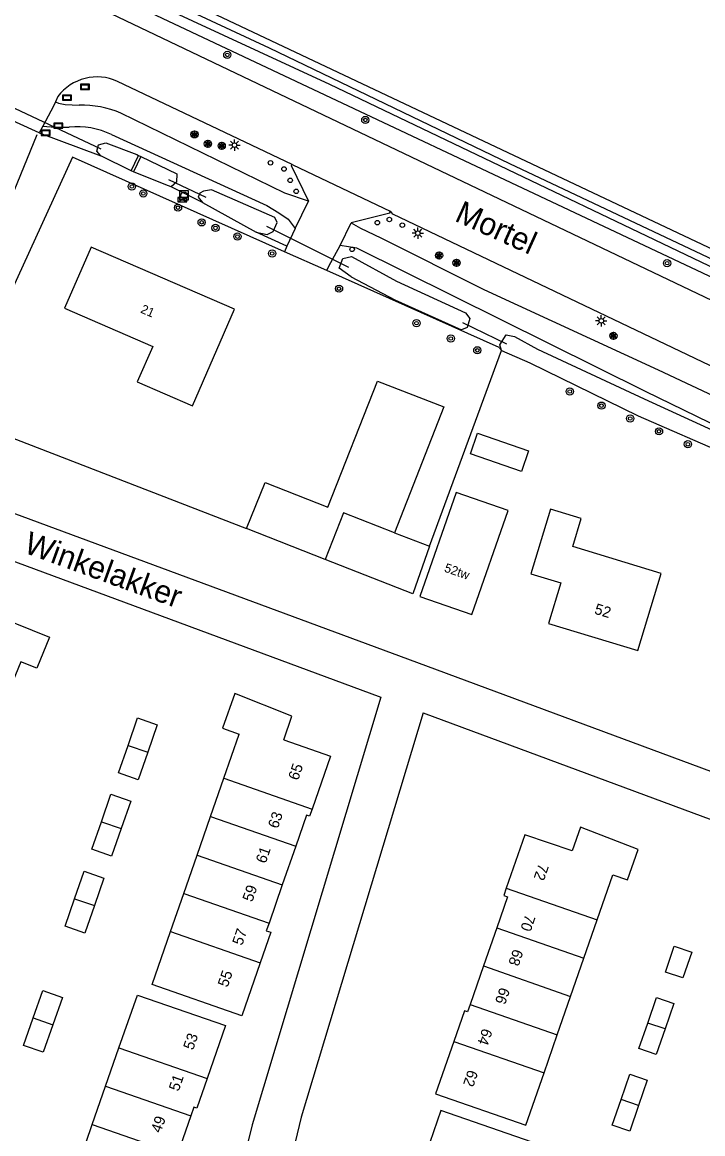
# Model space of a CAD drawing. Extents: x 136000 to 141014, y 402000 to 403500.
# Drawn here: x 139031.2 to 139106.7, y 402863.9 to 402987.2 of the extents above; entities that cross this region are included whole.
import ezdxf

# ---------------------------------------------------------------- set-up
doc = ezdxf.new("R2010")
doc.units = 0
for name, color, linetype in [('gg-afsc-hekwerk', 7, 'Continuous'), ('gg-anno-huisnummerreeks BGT', 7, 'Continuous'), ('gg-anno-openbare ruimte label', 7, 'Continuous'), ('gg-bbg-bijgebouw', 7, 'Continuous'), ('gg-bbg-gedigitaliseerde bebouwing', 7, 'Continuous'), ('gg-bbg-hoofdgebouw', 7, 'Continuous'), ('gg-bbg-luifel en loopbrug', 7, 'Continuous'), ('gg-bbg-tussenscheiding', 7, 'Continuous'), ('gg-knt-onverhard', 7, 'Continuous'), ('gg-knt-plantopografie kant verharding', 7, 'Continuous'), ('gg-knt-verharding', 7, 'Continuous'), ('gg-kntw-bovenkant insteek waterloop', 7, 'Continuous'), ('gg-kntw-waterlijn', 7, 'Continuous'), ('gg-kwrk-duiker nz buis', 7, 'Continuous'), ('gg-kwrk-stuw', 7, 'Continuous'), ('gt-anno-plantopografie huisnummer', 7, 'Continuous'), ('gt-bbg-plantopografie pand', 7, 'Continuous'), ('gt-bbg-plantopografie tussenscheiding', 7, 'Continuous'), ('gt-grn-vlakafsluiter', 7, 'Continuous'), ('gt-symb-boom', 7, 'Continuous'), ('gt-symb-lichtmast', 7, 'Continuous'), ('gt-symb-paal', 7, 'Continuous'), ('gt-symb-rioolkast', 7, 'Continuous'), ('gt-symb-rioolschacht', 7, 'Continuous'), ('gt-symb-solitaire heester', 7, 'Continuous'), ('gt-symb-verkeersbord', 7, 'Continuous')]:
    doc.layers.add(name, color=color, linetype=linetype)

# ---------------------------------------------------------------- blocks, each defined once
blk = doc.blocks.new('gt0-BOOM')
at = {"layer": 'gt-symb-boom'}
for radius in [0.4, 0.2]:
    blk.add_circle((0, 0), radius, dxfattribs=at)
blk = doc.blocks.new('gt0-RKAST')
at = {"layer": 'gt-symb-rioolkast'}
for p, q in [((-0.5, -0.25), (0.5, 0.25)), ((-0.5, 0.25), (0.5, -0.25))]:
    blk.add_line(p, q, dxfattribs=at)
blk.add_lwpolyline([(0.5, 0.25), (-0.5, 0.25), (-0.5, -0.25), (0.5, -0.25)], close=True, dxfattribs=at)
blk = doc.blocks.new('gt0-RS')
at = {"layer": 'gt-symb-rioolschacht'}
blk.add_lwpolyline([(-0.5, -0.5), (0.5, -0.5), (0.5, 0.5), (-0.5, 0.5)], close=True, dxfattribs=at)
blk.add_circle((0, 0), 0.375, dxfattribs=at)
blk = doc.blocks.new('gt0-VBORD')
at = {"layer": 'gt-symb-verkeersbord'}
blk.add_lwpolyline([(-0.5, 0.29), (-0.5, -0.29), (0.5, -0.29), (0.5, 0.29), (-0.5, 0.29)], dxfattribs=at)
blk.add_lwpolyline([(-0.42, -0.21), (0.42, -0.21), (0.42, 0.21), (-0.42, 0.21)], close=True, dxfattribs=at)
blk = doc.blocks.new('gt0-SH')
at = {"layer": 'gt-symb-solitaire heester'}
blk.add_circle((0, 0), 0.4, dxfattribs=at)
for centre, start, end in [((-0.35, 0.2), 270, 30), ((-0.35, -0.2), 330, 90), ((0, 0.4), 210, 330), ((0.35, 0.2), 150, 270), ((0.35, -0.2), 90, 210), ((0, -0.4), 30, 150)]:
    blk.add_arc(centre, 0.4, start, end, dxfattribs=at)
blk = doc.blocks.new('gt0-LMAST')
at = {"layer": 'gt-symb-lichtmast'}
for p, q in [((-0.18, 0.17), (-0.45, 0.44)), ((0, 0.25), (0, 0.62)), ((0.17, 0.17), (0.44, 0.44)), ((-0.25, 0), (-0.63, 0)), ((-0.18, -0.18), (-0.45, -0.45)), ((0, -0.25), (0, -0.63)), ((0.44, -0.45), (0.17, -0.18)), ((0.25, 0), (0.62, 0))]:
    blk.add_line(p, q, dxfattribs=at)
blk.add_circle((0, 0), 0.25, dxfattribs=at)
blk = doc.blocks.new('gt0-PAAL')
at = {"layer": 'gt-symb-paal'}
blk.add_circle((0, 0), 0.25, dxfattribs=at)

msp = doc.modelspace()

# ---------------------------------------------------------------- linework, layer by layer
at = {"layer": 'gg-afsc-hekwerk'}
for p, q in [((139064.99, 402959.66), (139060.3, 402961.75)), ((139084.11, 402951.14), (139064.99, 402959.66))]:
    msp.add_line(p, q, dxfattribs=at)
msp.add_lwpolyline([(139060.3, 402961.75), (139036.77, 402972.25), (139023.66, 402943.6), (139056.09, 402931.03)], dxfattribs=at)
at = {"layer": 'gg-bbg-bijgebouw'}
for p, q in [((139072.51, 402930.55), (139076.4, 402929.08)), ((139103.52, 402878.35), (139102.54, 402875.51)), ((139100.57, 402869.84), (139099.59, 402867))]:
    msp.add_line(p, q, dxfattribs=at)
for points in [[(139087.38, 402939.68), (139086.6, 402937.39), (139080.93, 402939.35), (139081.71, 402941.63), (139087.38, 402939.68)], [(139072.51, 402930.55), (139066.85, 402932.78), (139064.81, 402927.61)], [(139076.4, 402929.08), (139074.54, 402923.8), (139064.81, 402927.61)], [(139105.49, 402884.04), (139104.51, 402881.17), (139102.58, 402881.83), (139103.56, 402884.7), (139105.49, 402884.04)], [(139100.61, 402876.17), (139101.59, 402879.02), (139103.52, 402878.35)], [(139102.54, 402875.51), (139101.55, 402872.66), (139099.62, 402873.33), (139100.61, 402876.17)], [(139097.66, 402867.67), (139098.64, 402870.51), (139100.57, 402869.84)], [(139099.59, 402867), (139098.61, 402864.16), (139096.68, 402864.83), (139097.66, 402867.67)]]:
    msp.add_lwpolyline(points, dxfattribs=at)
at = {"layer": 'gg-bbg-gedigitaliseerde bebouwing'}
msp.add_lwpolyline([(139038.84, 402962.26), (139035.91, 402955.49), (139045.68, 402951.25), (139043.97, 402947.32), (139050.11, 402944.65), (139054.76, 402955.4)], dxfattribs=at)
at = {"layer": 'gg-bbg-hoofdgebouw'}
msp.add_line((139054.76, 402955.4), (139038.84, 402962.26), dxfattribs=at)
msp.add_lwpolyline([(139075.32, 402923.49), (139081.08, 402921.49), (139085.11, 402933.04), (139079.36, 402935.05), (139075.32, 402923.49)], dxfattribs=at)
at = {"layer": 'gg-bbg-luifel en loopbrug'}
msp.add_line((139064.81, 402927.61), (139056.09, 402931.03), dxfattribs=at)
msp.add_lwpolyline([(139056.09, 402931.03), (139058.15, 402936.15), (139065.12, 402933.42), (139070.62, 402947.38), (139077.98, 402944.53), (139072.51, 402930.55)], dxfattribs=at)
at = {"layer": 'gg-bbg-tussenscheiding'}
for p, q in [((139102.54, 402875.51), (139100.61, 402876.17)), ((139099.59, 402867), (139097.66, 402867.67))]:
    msp.add_line(p, q, dxfattribs=at)
at = {"layer": 'gg-knt-onverhard'}
for points in [[(139034.9, 402978.4), (139035.23, 402978.26), (139035.96, 402978.09), (139037.52, 402978.02)], [(139062.96, 402967.38), (139060.36, 402968.24), (139042.16, 402977.13)], [(139033.49, 402975.69), (139034.84, 402975.57), (139036.42, 402975.58)], [(139041.1, 402974.76), (139058.35, 402966.89), (139059.68, 402966.08), (139060.71, 402965.38), (139061.49, 402964.33)], [(139067.7, 402964.96), (139068.75, 402964.37), (139070.98, 402963.29), (139082.43, 402957.56), (139101.76, 402948.65), (139120.25, 402939.96)], [(139118.91, 402937.22), (139100.37, 402946.24), (139068.35, 402962.17), (139066.47, 402962.45)]]:
    msp.add_lwpolyline(points, dxfattribs=at)
for centre, radius, start, end in [((139037.87, 402967.2), 10.82, 66.6309, 91.8346), ((139037.35, 402967.06), 8.57, 64.0058, 96.1809)]:
    msp.add_arc(centre, radius, start, end, dxfattribs=at)
at = {"layer": 'gg-knt-plantopografie kant verharding'}
for p, q in [((139032.82, 402974.74), (139017.57, 402937.45)), ((139017.57, 402937.45), (139074.94, 402916.2)), ((139015.55, 402932.87), (139071, 402912.33)), ((139071, 402912.33), (139056.7, 402864.87)), ((139075.69, 402910.59), (139062.17, 402865.71)), ((139056.7, 402864.87), (139042.22, 402806.11)), ((139062.17, 402865.71), (139047.2, 402804.53))]:
    msp.add_line(p, q, dxfattribs=at)
for points in [[(139074.94, 402916.2), (139149.1, 402888.72), (139151.27, 402881.67), (139142.79, 402858.59)], [(139075.69, 402910.59), (139145.05, 402884.89), (139145.99, 402881.81), (139138.4, 402861.15)]]:
    msp.add_lwpolyline(points, dxfattribs=at)
at = {"layer": 'gg-knt-verharding'}
for p, q in [((139061.15, 402971.44), (139041.79, 402980.66)), ((139035.16, 402978.99), (139034.9, 402978.4)), ((139033.09, 402974.95), (139028.24, 402977.14)), ((139033.49, 402975.69), (139033.09, 402974.95)), ((139061.15, 402971.44), (139072.09, 402966.22)), ((139061.49, 402964.33), (139062.96, 402967.38)), ((139066.47, 402962.45), (139067.7, 402964.96)), ((139061.49, 402964.33), (139060.58, 402962.36)), ((139060.58, 402962.36), (139060.3, 402961.75)), ((139065.24, 402960.14), (139066.47, 402962.45)), ((139064.99, 402959.66), (139065.24, 402960.14))]:
    msp.add_line(p, q, dxfattribs=at)
for points in [[(139132.14, 402944.7), (139037.82, 402989.76), (139037.74, 402989.68), (139037.62, 402989.72)], [(139034.9, 402978.4), (139034.68, 402977.9), (139033.49, 402975.69)], [(139061.15, 402971.44), (139061.03, 402971.31), (139062.96, 402967.38)], [(139072.09, 402966.22), (139071.96, 402966.17), (139072, 402966.05), (139067.7, 402964.96)], [(139134.07, 402936.01), (139123.86, 402941.33), (139072.34, 402965.91), (139072.09, 402966.22)]]:
    msp.add_lwpolyline(points, dxfattribs=at)
msp.add_arc((139039.5, 402975.73), 5.43, 65.1075, 143.087, dxfattribs=at)
at = {"layer": 'gg-kntw-bovenkant insteek waterloop'}
for p, q in [((139043.28, 402970.74), (139039.91, 402972.39)), ((139051.22, 402967.21), (139057.16, 402963.93))]:
    msp.add_line(p, q, dxfattribs=at)
for points in [[(139038.64, 402994.74), (139037.97, 402994.48), (139037.33, 402993.15), (139037.71, 402991.98), (139115.71, 402955.15), (139131.46, 402947.56), (139133.35, 402946.5), (139134.48, 402946.72), (139135.19, 402948.18), (139134.64, 402949.42)], [(139134.64, 402949.42), (139117.44, 402957.45), (139038.64, 402994.74)], [(139039.91, 402972.39), (139039.47, 402972.92), (139039.68, 402973.61), (139040.49, 402973.85), (139043.91, 402972.54), (139044.1, 402972.45)], [(139044.36, 402972.32), (139048.35, 402970.4), (139048.31, 402969.48), (139047.73, 402968.97)], [(139047.73, 402968.97), (139047.13, 402969.18), (139043.56, 402970.62)], [(139057.16, 402963.93), (139058.4, 402963.67), (139059.06, 402964), (139059.48, 402965.02), (139059.22, 402965.54), (139052.22, 402968.61), (139051.32, 402968.48), (139050.9, 402968.27), (139050.74, 402967.83), (139051.22, 402967.21)], [(139067.7, 402958.99), (139066.39, 402959.95), (139066.77, 402961), (139067.75, 402961.22), (139072.75, 402958.49), (139080.38, 402954.98), (139080.86, 402954.36), (139080.56, 402953.35), (139079.93, 402953.11)], [(139067.7, 402958.99), (139072.54, 402956.44), (139079.93, 402953.11)], [(139084.39, 402950.81), (139084.19, 402951.41), (139084.9, 402952.54), (139085.83, 402952.35), (139088.39, 402950.95), (139100.23, 402945.45), (139110, 402940.95), (139122.83, 402934.84), (139134.65, 402928.66), (139146.56, 402921.07), (139157.71, 402912.45), (139163.69, 402906.88), (139166.4, 402904), (139166.7, 402903.21), (139166.13, 402902.45), (139165.57, 402902.49)], [(139084.39, 402950.81), (139087.52, 402949.43), (139099.54, 402943.56), (139109.57, 402939.2), (139120.83, 402933.58), (139133.62, 402926.95), (139145.36, 402919.63), (139155.98, 402911.13), (139161.84, 402905.73), (139163.25, 402904.31)]]:
    msp.add_lwpolyline(points, dxfattribs=at)
at = {"layer": 'gg-kntw-waterlijn'}
msp.add_lwpolyline([(139038.74, 402993.67), (139058.6, 402984.37), (139085.27, 402971.55), (139133.86, 402948.63), (139133.47, 402947.79), (139121.14, 402953.61), (139065.33, 402980.3), (139038.36, 402992.83), (139038.74, 402993.67)], dxfattribs=at)
at = {"layer": 'gg-kwrk-duiker nz buis'}
for p, q in [((139022.07, 402981.59), (139039.92, 402973.16)), ((139047.44, 402969.79), (139051.59, 402967.83)), ((139058.3, 402964.6), (139067.4, 402960.06)), ((139080.06, 402953.9), (139084.95, 402951.53))]:
    msp.add_line(p, q, dxfattribs=at)
at = {"layer": 'gg-kwrk-stuw'}
for p, q in [((139043.28, 402970.74), (139044.1, 402972.45)), ((139044.36, 402972.32), (139043.56, 402970.62)), ((139044.1, 402972.45), (139044.36, 402972.32)), ((139043.56, 402970.62), (139043.28, 402970.74))]:
    msp.add_line(p, q, dxfattribs=at)
at = {"layer": 'gt-bbg-plantopografie pand'}
for p, q in [((139053.59, 402903.33), (139055.29, 402908.24)), ((139052.11, 402899.07), (139053.59, 402903.33)), ((139050.61, 402894.78), (139052.11, 402899.07)), ((139061.55, 402895.78), (139060.06, 402891.49)), ((139049.15, 402890.56), (139050.61, 402894.78)), ((139047.67, 402886.31), (139049.15, 402890.56)), ((139060.06, 402891.49), (139058.59, 402887.27)), ((139083.86, 402886.75), (139082.38, 402882.5)), ((139093.54, 402883.38), (139095.02, 402887.62)), ((139092.06, 402879.13), (139093.54, 402883.38)), ((139082.38, 402882.5), (139080.9, 402878.24)), ((139090.58, 402874.87), (139092.06, 402879.13)), ((139089.11, 402870.65), (139090.58, 402874.87)), ((139040.46, 402869.16), (139041.94, 402873.42)), ((139038.98, 402864.9), (139040.46, 402869.16)), ((139049.9, 402865.87), (139048.42, 402861.61)), ((139037.51, 402860.67), (139038.98, 402864.9))]:
    msp.add_line(p, q, dxfattribs=at)
for points in [[(139089.84, 402933.19), (139087.66, 402926.02), (139090.96, 402925.02), (139089.59, 402920.52), (139099.51, 402917.51), (139102.1, 402926.06), (139092.3, 402929.04), (139093.24, 402932.16), (139089.84, 402933.19)], [(139017, 402915.99), (139019.45, 402922.07), (139025.67, 402919.55), (139026.68, 402922.04), (139034.23, 402918.99), (139032.84, 402915.53), (139031.04, 402916.26), (139028.95, 402911.1)], [(139060.22, 402907.61), (139061.13, 402910.23), (139054.8, 402912.72), (139053.44, 402908.9), (139055.29, 402908.24)], [(139042.94, 402906.98), (139044, 402910.03), (139046.19, 402909.27), (139045.13, 402906.22)], [(139045.13, 402906.22), (139044.07, 402903.17), (139041.88, 402903.93), (139042.94, 402906.98)], [(139060.22, 402907.61), (139065.42, 402905.8), (139063.38, 402899.92)], [(139039.99, 402898.5), (139041.05, 402901.55), (139043.24, 402900.79), (139042.18, 402897.74)], [(139063.38, 402899.92), (139063.09, 402899.11), (139062.75, 402899.23), (139061.55, 402895.78)], [(139042.18, 402897.74), (139041.12, 402894.69), (139038.93, 402895.45), (139039.99, 402898.5)], [(139095.02, 402887.62), (139096.76, 402892.61), (139098.38, 402892.05), (139099.55, 402895.41), (139093.16, 402897.91), (139092.22, 402895.26), (139086.98, 402897.07), (139084.91, 402891.14)], [(139037.02, 402889.97), (139038.08, 402893.02), (139040.27, 402892.26), (139039.21, 402889.21)], [(139084.91, 402891.14), (139084.63, 402890.32), (139085.06, 402890.17), (139083.86, 402886.75)], [(139039.21, 402889.21), (139038.15, 402886.16), (139035.96, 402886.93), (139037.02, 402889.97)], [(139058.59, 402887.27), (139058.29, 402886.41), (139058.78, 402886.24), (139057.6, 402882.85)], [(139057.6, 402882.85), (139055.56, 402876.98), (139045.62, 402880.43), (139047.67, 402886.31)], [(139032.41, 402876.74), (139033.47, 402879.79), (139035.66, 402879.02), (139034.6, 402875.97)], [(139041.94, 402873.42), (139043.98, 402879.28), (139053.77, 402875.88), (139051.73, 402870.01)], [(139080.9, 402878.24), (139080.61, 402877.4), (139080.29, 402877.52), (139079.11, 402874.13)], [(139034.6, 402875.97), (139033.53, 402872.93), (139031.35, 402873.69), (139032.41, 402876.74)], [(139079.11, 402874.13), (139077.08, 402868.32), (139087.08, 402864.84), (139089.11, 402870.65)], [(139051.73, 402870.01), (139050.58, 402866.71), (139050.24, 402866.83), (139049.9, 402865.87)], [(139087.78, 402862.96), (139077.67, 402866.45), (139075.61, 402860.54)]]:
    msp.add_lwpolyline(points, dxfattribs=at)
at = {"layer": 'gt-bbg-plantopografie tussenscheiding'}
for p, q in [((139042.94, 402906.98), (139045.13, 402906.22)), ((139053.59, 402903.33), (139063.38, 402899.92)), ((139052.11, 402899.07), (139061.55, 402895.78)), ((139039.99, 402898.5), (139042.18, 402897.74)), ((139050.61, 402894.78), (139060.06, 402891.49)), ((139049.15, 402890.56), (139058.59, 402887.27)), ((139084.91, 402891.14), (139095.02, 402887.62)), ((139037.02, 402889.97), (139039.21, 402889.21)), ((139083.86, 402886.75), (139093.54, 402883.38)), ((139047.67, 402886.31), (139057.6, 402882.85)), ((139082.38, 402882.5), (139092.06, 402879.13)), ((139080.9, 402878.24), (139090.58, 402874.87)), ((139032.41, 402876.74), (139034.6, 402875.97)), ((139041.94, 402873.42), (139051.73, 402870.01)), ((139079.11, 402874.13), (139089.11, 402870.65)), ((139040.46, 402869.16), (139049.9, 402865.87)), ((139038.98, 402864.9), (139048.42, 402861.61))]:
    msp.add_line(p, q, dxfattribs=at)
at = {"layer": 'gt-grn-vlakafsluiter'}
for p, q in [((139033.09, 402974.95), (139039.91, 402972.39)), ((139051.22, 402967.21), (139047.73, 402968.97)), ((139060.58, 402962.36), (139057.16, 402963.93)), ((139084.11, 402951.14), (139084.39, 402950.81)), ((139076.4, 402929.08), (139084.39, 402950.81))]:
    msp.add_line(p, q, dxfattribs=at)

# ---------------------------------------------------------------- block references
at = {"layer": 'gt-symb-boom'}
for p in [(139053.96, 402983.6), (139069.27, 402976.38), (139043.37, 402969), (139044.64, 402968.22), (139048.49, 402966.65), (139051.11, 402965.02), (139052.65, 402964.4), (139055.08, 402963.44), (139058.94, 402961.56), (139102.76, 402960.49), (139066.36, 402957.66), (139074.95, 402953.83), (139078.76, 402952.13), (139081.7, 402950.82), (139091.96, 402946.25), (139095.48, 402944.68), (139098.67, 402943.25), (139101.87, 402941.83), (139105.07, 402940.4)]:
    msp.add_blockref('gt0-BOOM', p, dxfattribs=at)
at = {"layer": 'gt-symb-lichtmast'}
for p in [(139054.76, 402973.59), (139075.1, 402963.81), (139095.46, 402954.09)]:
    msp.add_blockref('gt0-LMAST', p, dxfattribs=at)
at = {"layer": 'gt-symb-paal'}
for p in [(139058.75, 402971.63), (139060.25, 402970.94), (139060.94, 402969.68), (139061.61, 402968.46), (139070.61, 402964.99), (139071.94, 402965.34), (139073.38, 402964.71), (139067.81, 402962.02)]:
    msp.add_blockref('gt0-PAAL', p, dxfattribs=at)
at = {"layer": 'gt-symb-rioolkast'}
msp.add_blockref('gt0-RKAST', (139048.97, 402967.53), dxfattribs=at)
at = {"layer": 'gt-symb-rioolschacht'}
msp.add_blockref('gt0-RS', (139049.17, 402968.01), dxfattribs=at)
at = {"layer": 'gt-symb-solitaire heester'}
for p in [(139050.32, 402974.78), (139051.81, 402973.73), (139053.34, 402973.51), (139077.46, 402961.35), (139079.4, 402960.53), (139096.81, 402952.42)]:
    msp.add_blockref('gt0-SH', p, dxfattribs=at)
at = {"layer": 'gt-symb-verkeersbord'}
for p in [(139038.15, 402980.05), (139036.17, 402978.85), (139035.21, 402975.75), (139033.79, 402974.95)]:
    msp.add_blockref('gt0-VBORD', p, dxfattribs=at)

# ---------------------------------------------------------------- texts
at = {"layer": 'gg-anno-huisnummerreeks BGT'}
for s, rotation, p in [('21', 336.7, (139044.25, 402955.03)), ('52tw', 340.8, (139077.96, 402926.28))]:
    msp.add_text(s, height=1, rotation=rotation, dxfattribs=at).set_placement(p)
at = {"layer": 'gg-anno-openbare ruimte label'}
for s, rotation, p in [('Mortel', 335.7, (139079.07, 402965.22)), ('Winkelakker', 340, (139031.25, 402928.41))]:
    msp.add_text(s, height=2.5, rotation=rotation, dxfattribs=at).set_placement(p)
at = {"layer": 'gt-anno-plantopografie huisnummer'}
for s, rotation, p in [('52', 343.099, (139094.61, 402921.61)), ('65', 70.825, (139061.81, 402903.02)), ('63', 70.825, (139059.56, 402897.67)), ('61', 70.825, (139058.21, 402893.8)), ('72', 250.7995, (139088.53, 402893.94)), ('59', 70.825, (139056.73, 402889.54)), ('70', 250.7995, (139087.05, 402888.3)), ('57', 70.825, (139055.6, 402884.7)), ('68', 250.7995, (139085.71, 402884.46)), ('55', 70.825, (139053.99, 402880.07)), ('66', 250.7995, (139084.23, 402880.21)), ('53', 70.825, (139050.16, 402873.1)), ('64', 250.7995, (139082.29, 402875.66)), ('62', 250.7995, (139080.69, 402871.06)), ('51', 70.825, (139048.56, 402868.52)), ('49', 70.825, (139046.57, 402863.9))]:
    msp.add_text(s, height=1.2, rotation=rotation, dxfattribs=at).set_placement(p)

doc.saveas('drawing.dxf')
